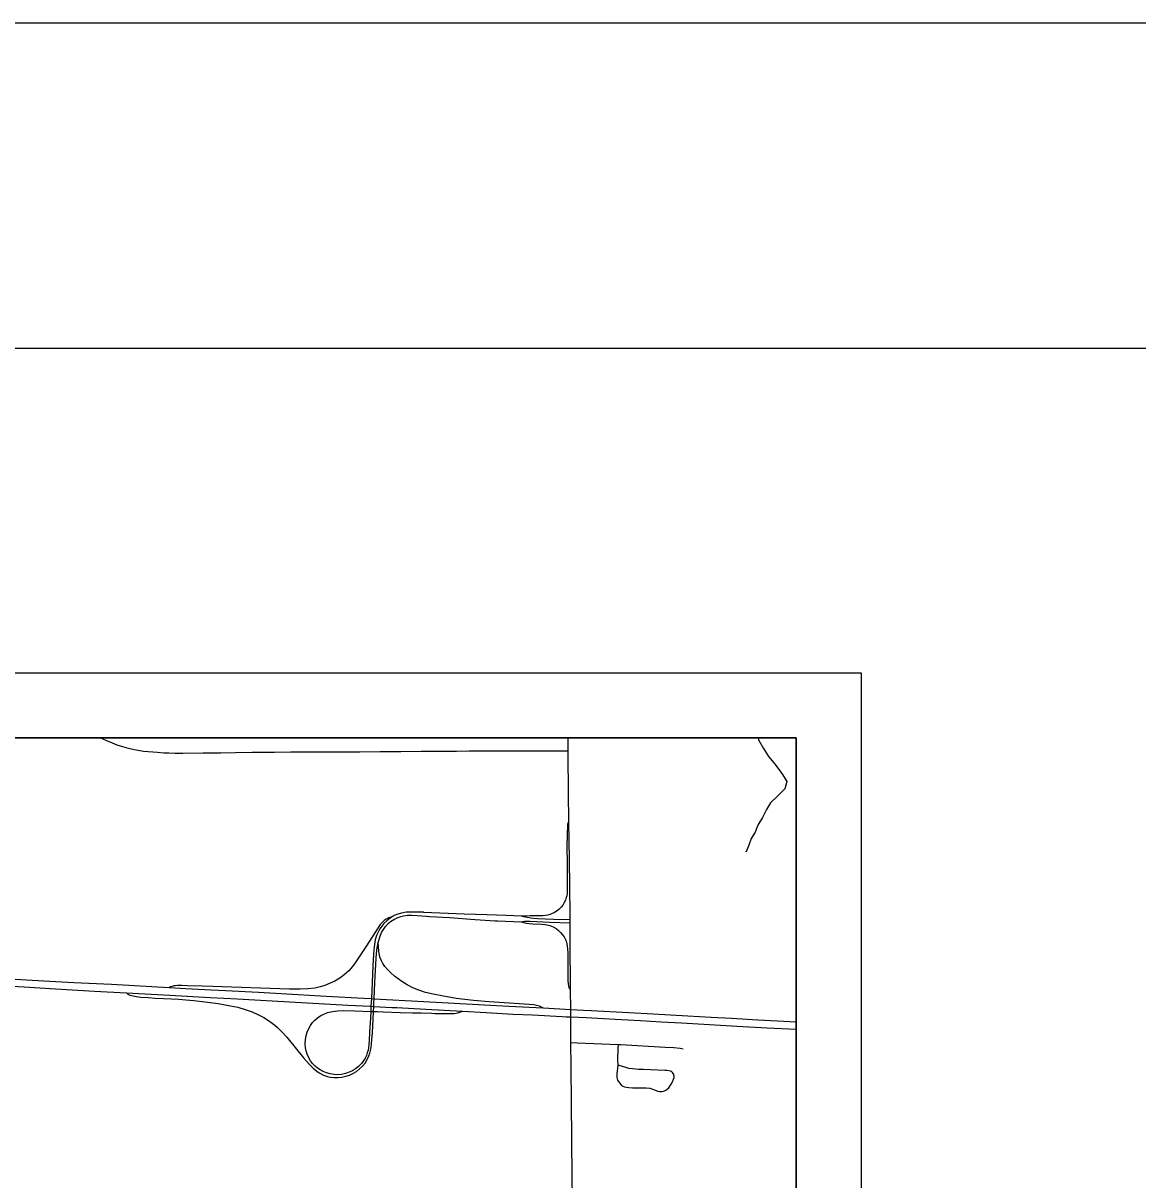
# Model space of a CAD drawing. Extents: x 0 to 34, y 0 to 22.
# Drawn here: x 7.711 to 9.426, y 20.22 to 22 of the extents above; entities that cross this region are included whole.
import ezdxf

# ---------------------------------------------------------------- set-up
doc = ezdxf.new("R2010")
doc.units = 0
for name, color, linetype in [('GM_X_Corporation', 7, 'Continuous'), ('GM_X_Interchange_Ramps', 7, 'Continuous'), ('GM_X_Interstate_Route', 7, 'Continuous'), ('GM_X_Minor_River', 7, 'Continuous'), ('GM_X_State_Route', 7, 'Continuous'), ('GM_X_Township_Road', 7, 'Continuous'), ('SH_Border', 7, 'Continuous'), ('SH_Cut_Line', 7, 'Continuous'), ('SH_Data', 7, 'Continuous')]:
    doc.layers.add(name, color=color, linetype=linetype)

msp = doc.modelspace()

# ---------------------------------------------------------------- linework, layer by layer
at = {"layer": 'GM_X_Corporation'}
msp.add_lwpolyline([(8.9, 17.5277), (8.9, 20.9), (5.0198, 20.9)], dxfattribs=at)
at = {"layer": 'GM_X_Interchange_Ramps'}
msp.add_line((8.4411, 20.6184), (8.4773, 20.6169), dxfattribs=at)
for points in [[(8.5506, 20.7704), (8.5499, 20.7701), (8.5494, 20.7696), (8.5488, 20.7683), (8.5486, 20.7671), (8.5482, 20.762), (8.5478, 20.7542), (8.5475, 20.7294), (8.5478, 20.7105), (8.548, 20.679), (8.5481, 20.6692), (8.5479, 20.663), (8.5478, 20.6602), (8.5472, 20.6567), (8.5465, 20.6541), (8.5452, 20.6502), (8.543, 20.6457), (8.5412, 20.6427), (8.5389, 20.6396), (8.5358, 20.6364), (8.5325, 20.6339), (8.5282, 20.631), (8.523, 20.6286), (8.5182, 20.6271), (8.5145, 20.6265), (8.5111, 20.6261), (8.5047, 20.6261), (8.4989, 20.6261), (8.4908, 20.6259), (8.4847, 20.6258), (8.4777, 20.6255)], [(8.2803, 20.6254), (8.2771, 20.6242), (8.2731, 20.6229), (8.2695, 20.6212), (8.2663, 20.6188), (8.2632, 20.6161), (8.2605, 20.6129), (8.2566, 20.6073), (8.2393, 20.5801), (8.2313, 20.5675), (8.2219, 20.5536), (8.2178, 20.5481), (8.212, 20.5417), (8.205, 20.5355), (8.1981, 20.5303), (8.1906, 20.5258), (8.1834, 20.5223), (8.1753, 20.5191), (8.1681, 20.5169), (8.1597, 20.515), (8.1492, 20.5137), (8.1374, 20.5131), (8.1206, 20.5132), (8.0025, 20.5175), (7.9867, 20.5179), (7.9638, 20.5185), (7.9551, 20.5187), (7.9486, 20.5188), (7.9453, 20.5186), (7.9431, 20.5183), (7.9401, 20.5176), (7.938, 20.5169), (7.9355, 20.516)], [(8.2803, 20.6254), (8.2755, 20.6223), (8.2703, 20.6184), (8.266, 20.6144), (8.2627, 20.6104), (8.2597, 20.6062), (8.257, 20.6011), (8.2546, 20.5958), (8.2527, 20.5894), (8.2515, 20.5821), (8.2507, 20.5738), (8.2502, 20.5667), (8.2492, 20.549), (8.2473, 20.5107), (8.2467, 20.4987), (8.2461, 20.4869), (8.2457, 20.479), (8.2453, 20.4692), (8.244, 20.4472), (8.2432, 20.4338), (8.2428, 20.4282), (8.2423, 20.4228), (8.2416, 20.4193), (8.2405, 20.4154), (8.2392, 20.4112), (8.2372, 20.4072), (8.2342, 20.4026), (8.2314, 20.3988), (8.2268, 20.3941), (8.2224, 20.3908), (8.2176, 20.3877), (8.2125, 20.3853), (8.207, 20.3834), (8.201, 20.382), (8.1948, 20.3815), (8.1895, 20.3818), (8.1832, 20.3829), (8.1778, 20.3843), (8.1726, 20.3865), (8.1679, 20.3892), (8.164, 20.3917), (8.1602, 20.395), (8.1563, 20.399), (8.1531, 20.403), (8.1504, 20.4075), (8.148, 20.413), (8.1465, 20.4181), (8.1453, 20.423), (8.1448, 20.4291), (8.1453, 20.4358), (8.1463, 20.4413), (8.148, 20.4473), (8.15, 20.4519), (8.153, 20.4573), (8.1563, 20.4618), (8.1597, 20.4654), (8.1639, 20.4691), (8.1691, 20.4726), (8.1724, 20.4743), (8.1793, 20.4771), (8.1872, 20.479), (8.1952, 20.48), (8.2045, 20.4803), (8.2212, 20.4798), (8.2453, 20.4791)], [(8.2571, 20.5851), (8.2601, 20.5949), (8.2625, 20.6005), (8.2652, 20.6053), (8.2685, 20.6097), (8.2726, 20.6142), (8.2763, 20.6173), (8.2815, 20.6207), (8.2864, 20.6231), (8.292, 20.6251), (8.2962, 20.6262), (8.3022, 20.6271), (8.3089, 20.6272), (8.317, 20.6265), (8.3308, 20.6256)], [(8.3267, 20.6315), (8.3072, 20.6319), (8.3005, 20.6315), (8.2932, 20.6302), (8.2873, 20.6288), (8.2818, 20.6264), (8.2803, 20.6254)], [(8.4777, 20.6255), (8.4543, 20.6264), (8.4245, 20.6275), (8.3895, 20.6287), (8.3276, 20.6314), (8.3267, 20.6315)], [(8.3308, 20.6256), (8.3367, 20.6253), (8.3669, 20.6233), (8.4065, 20.6205), (8.4371, 20.6186), (8.4411, 20.6184)], [(8.4773, 20.6169), (8.4797, 20.6175), (8.4824, 20.6178), (8.4864, 20.6179), (8.4912, 20.6179), (8.5211, 20.6166), (8.5525, 20.6154)], [(8.4773, 20.6169), (8.4811, 20.6156), (8.4849, 20.6148), (8.4895, 20.6143), (8.495, 20.6139), (8.5082, 20.6131), (8.5139, 20.6126), (8.5166, 20.6123), (8.519, 20.6118), (8.5212, 20.6112), (8.5238, 20.6103), (8.5265, 20.6091), (8.5309, 20.6066), (8.5348, 20.6035), (8.5376, 20.6007), (8.5408, 20.5969), (8.5431, 20.5937), (8.5452, 20.5897), (8.5469, 20.5855), (8.548, 20.5801), (8.5485, 20.575), (8.5488, 20.5691), (8.5488, 20.549), (8.5489, 20.5414), (8.5492, 20.5268), (8.55, 20.5177), (8.5504, 20.5159), (8.5513, 20.5142), (8.5521, 20.5134), (8.5531, 20.5127)], [(8.5524, 20.6197), (8.5267, 20.6204), (8.5025, 20.6216), (8.4964, 20.622), (8.4922, 20.6224), (8.4865, 20.6233), (8.4814, 20.6244), (8.4777, 20.6255)], [(7.8699, 20.5074), (7.872, 20.5057), (7.875, 20.5042), (7.8783, 20.5033), (7.885, 20.5021), (7.8921, 20.5011), (7.9032, 20.5004), (7.9144, 20.4996), (7.9274, 20.4991), (7.9392, 20.4984), (7.9504, 20.4977), (7.9615, 20.4967), (7.9739, 20.4958), (7.9906, 20.494), (8.0109, 20.4911), (8.0299, 20.4878), (8.0414, 20.4853), (8.0528, 20.4822), (8.0633, 20.4783), (8.0729, 20.474), (8.0811, 20.4695), (8.09, 20.4638), (8.098, 20.4578), (8.1022, 20.4542), (8.1089, 20.4477), (8.1165, 20.4394), (8.1424, 20.4076), (8.151, 20.3978), (8.1573, 20.3917), (8.1631, 20.387), (8.1667, 20.3846), (8.1733, 20.3811), (8.1791, 20.379), (8.1833, 20.378), (8.1895, 20.3773), (8.1951, 20.3772), (8.2013, 20.3778), (8.2074, 20.3792), (8.2133, 20.3811), (8.2184, 20.3834), (8.2237, 20.3866), (8.2286, 20.3904), (8.2331, 20.3948), (8.237, 20.3996), (8.2403, 20.4049), (8.2429, 20.4105), (8.2445, 20.4145), (8.2464, 20.423), (8.2477, 20.4354), (8.2483, 20.4459), (8.2493, 20.4671), (8.2499, 20.4789), (8.2503, 20.4867), (8.2506, 20.4932), (8.2509, 20.4985), (8.2521, 20.5236), (8.2541, 20.5609), (8.2554, 20.5738), (8.2561, 20.5794), (8.2571, 20.5851)], [(8.5108, 20.4843), (8.5087, 20.4853), (8.5053, 20.487), (8.5009, 20.4883), (8.4969, 20.489), (8.4893, 20.4898), (8.4664, 20.4914), (8.428, 20.4937), (8.4039, 20.4958), (8.3903, 20.4973), (8.3774, 20.4991), (8.3578, 20.5023), (8.3419, 20.5053), (8.3298, 20.5083), (8.3198, 20.5115), (8.3107, 20.5154), (8.3019, 20.52), (8.2935, 20.5253), (8.2825, 20.5335), (8.2769, 20.5384), (8.2719, 20.5431), (8.2674, 20.5482), (8.2644, 20.5529), (8.2621, 20.5568), (8.2605, 20.5613), (8.2595, 20.565), (8.2583, 20.5718), (8.2571, 20.5851)], [(8.2464, 20.479), (8.2499, 20.4789), (8.2563, 20.4787), (8.2649, 20.4784), (8.291, 20.4775), (8.3098, 20.4769), (8.3233, 20.4766), (8.3399, 20.4761), (8.3442, 20.4759), (8.3601, 20.4756), (8.368, 20.4756), (8.3741, 20.476), (8.3796, 20.4766), (8.3827, 20.4777), (8.3867, 20.4795)]]:
    msp.add_lwpolyline(points, dxfattribs=at)
at = {"layer": 'GM_X_Interstate_Route'}
for points in [[(7.6448, 20.5317), (7.7428, 20.5263), (7.7893, 20.5237), (7.8471, 20.5207), (7.9355, 20.516)], [(7.6566, 20.52), (7.7126, 20.5167), (7.761, 20.5139), (7.8207, 20.51), (7.8699, 20.5074), (7.9368, 20.5042), (7.9989, 20.5006), (8.0408, 20.4983), (8.0851, 20.4957), (8.148, 20.4924), (8.2107, 20.4888), (8.2461, 20.4869), (8.2503, 20.4867), (8.278, 20.4852)], [(7.9355, 20.516), (7.9615, 20.5145), (8.0004, 20.5123), (8.0224, 20.5111), (8.073, 20.5084), (8.1079, 20.5065), (8.1773, 20.5026), (8.235, 20.4993), (8.2467, 20.4987), (8.2509, 20.4985), (8.3275, 20.4944), (8.421, 20.4893), (8.4582, 20.4872), (8.5108, 20.4843), (8.5534, 20.4819), (8.5732, 20.4808), (8.5848, 20.4802), (8.6427, 20.4772), (8.6801, 20.4752), (8.7335, 20.4722), (8.7695, 20.4702), (8.8008, 20.4685), (8.841, 20.4663), (8.8713, 20.4646), (8.9, 20.4632)], [(8.278, 20.4852), (8.2859, 20.4848), (8.3307, 20.4824), (8.3867, 20.4795), (8.4235, 20.4774), (8.4645, 20.475), (8.4946, 20.4735), (8.5402, 20.4711), (8.5463, 20.4709)], [(8.5463, 20.4709), (8.5535, 20.4705), (8.577, 20.4694), (8.6218, 20.4669), (8.6608, 20.4648), (8.6924, 20.463), (8.7239, 20.4612), (8.7926, 20.4573), (8.8088, 20.4564), (8.8554, 20.4539), (8.9, 20.4515)]]:
    msp.add_lwpolyline(points, dxfattribs=at)
at = {"layer": 'GM_X_Minor_River'}
for points in [[(8.8415, 20.9), (8.8425, 20.8972), (8.8498, 20.8835), (8.8578, 20.8714), (8.8658, 20.8615), (8.8742, 20.8509), (8.8792, 20.8434)], [(8.8792, 20.8434), (8.8856, 20.833), (8.883, 20.8216), (8.8718, 20.8108), (8.8609, 20.8001), (8.8546, 20.7897), (8.8483, 20.7775), (8.8412, 20.7656), (8.8372, 20.755), (8.8312, 20.745), (8.8276, 20.7347), (8.8231, 20.7248), (8.8235, 20.7256)]]:
    msp.add_lwpolyline(points, dxfattribs=at)
at = {"layer": 'GM_X_State_Route'}
for points in [[(8.5505, 20.7775), (8.5501, 20.8098), (8.5496, 20.8801), (8.5495, 20.9)], [(8.5536, 20.4574), (8.5535, 20.4705), (8.5534, 20.4819), (8.5531, 20.5127), (8.5531, 20.518), (8.5527, 20.582), (8.5525, 20.6154), (8.5524, 20.6197), (8.5524, 20.628), (8.5513, 20.7134), (8.5506, 20.7704), (8.5505, 20.7775)], [(8.5579, 20.0684), (8.5564, 20.1613), (8.5558, 20.224), (8.5552, 20.2831), (8.5543, 20.3943), (8.5538, 20.4312), (8.5536, 20.4574)]]:
    msp.add_lwpolyline(points, dxfattribs=at)
at = {"layer": 'GM_X_Township_Road'}
for points in [[(7.83, 20.9), (7.8394, 20.8959), (7.8478, 20.8922), (7.8553, 20.8894), (7.8625, 20.887), (7.869, 20.8851), (7.8754, 20.8834), (7.8819, 20.882), (7.8879, 20.8809), (7.896, 20.8797), (7.9036, 20.8789), (7.9178, 20.8778), (7.9277, 20.8772), (7.9352, 20.8769), (7.9445, 20.8767), (7.9565, 20.8765), (7.988, 20.8768), (8.0154, 20.8771), (8.0375, 20.8774), (8.0632, 20.8778), (8.0785, 20.8779), (8.0978, 20.8781), (8.123, 20.8783), (8.1523, 20.8784), (8.1988, 20.8786), (8.2292, 20.8787), (8.2603, 20.8789), (8.2922, 20.8791), (8.3235, 20.8793), (8.3515, 20.8795), (8.3778, 20.8797), (8.3974, 20.8798), (8.4245, 20.88), (8.456, 20.8801), (8.4849, 20.8802), (8.5115, 20.8802), (8.5496, 20.8801)], [(8.5538, 20.4312), (8.5639, 20.4307), (8.6263, 20.428), (8.6304, 20.4279), (8.6987, 20.4242), (8.7122, 20.4233), (8.7215, 20.4222), (8.7264, 20.4214)], [(8.6263, 20.428), (8.6261, 20.4223), (8.6256, 20.4044), (8.6258, 20.3963), (8.6242, 20.3828), (8.6244, 20.3778), (8.6248, 20.3754), (8.6256, 20.373), (8.6269, 20.3709), (8.6303, 20.3665), (8.6317, 20.3652), (8.6338, 20.3639), (8.6361, 20.3629), (8.6391, 20.3622), (8.6428, 20.3617), (8.6484, 20.3615), (8.6627, 20.3615), (8.6695, 20.3613), (8.6751, 20.3608), (8.6781, 20.3601), (8.6833, 20.358), (8.6874, 20.3564), (8.6904, 20.3557), (8.6935, 20.3556), (8.6959, 20.3561), (8.6976, 20.3567), (8.6999, 20.3578), (8.7019, 20.3592), (8.7041, 20.3614), (8.7061, 20.3638), (8.7081, 20.367), (8.7101, 20.3708), (8.7117, 20.3749), (8.7124, 20.3773), (8.7125, 20.3791), (8.7115, 20.3831), (8.7112, 20.3837), (8.7101, 20.3851), (8.7086, 20.3863), (8.7069, 20.3871), (8.7045, 20.3876), (8.7014, 20.3879), (8.6983, 20.3881), (8.6652, 20.3894), (8.6577, 20.3898), (8.6482, 20.3907), (8.643, 20.3914), (8.6349, 20.3937), (8.6258, 20.3963)]]:
    msp.add_lwpolyline(points, dxfattribs=at)
at = {"layer": 'SH_Border'}
msp.add_lwpolyline([(1.5, 21.5), (33.5, 21.5), (33.5, 0.5), (1.5, 0.5)], close=True, dxfattribs=at)
at = {"layer": 'SH_Cut_Line'}
msp.add_lwpolyline([(0, 0), (34, 0), (34, 22), (0, 22)], close=True, dxfattribs=at)
at = {"layer": 'SH_Data'}
for p, q in [((2, 21), (9, 21)), ((9, 21), (9, 14)), ((2.1, 20.9), (8.9, 20.9)), ((8.9, 20.9), (8.9, 14.1))]:
    msp.add_line(p, q, dxfattribs=at)

doc.saveas('drawing.dxf')
